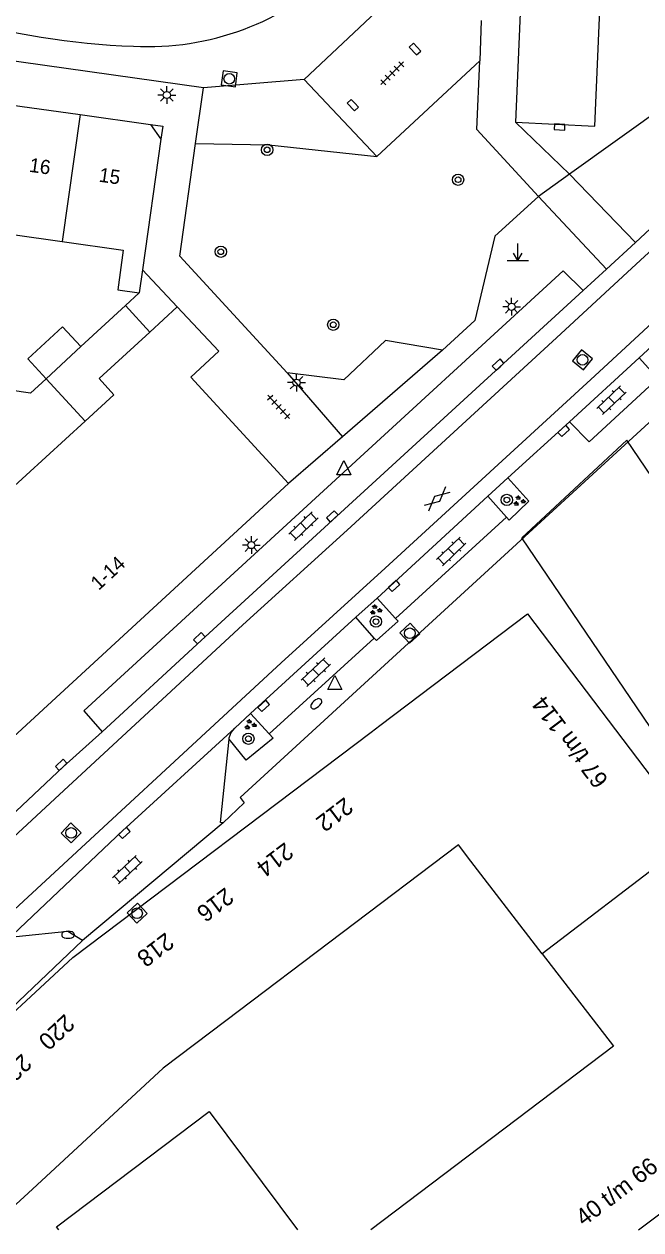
# Model space of a CAD drawing. Extents: x 132998 to 136004, y 396998 to 398512.
# Drawn here: x 134666.7 to 134710.2, y 397000 to 397085.1 of the extents above; entities that cross this region are included whole.
import ezdxf

# ---------------------------------------------------------------- set-up
doc = ezdxf.new("R2010")
doc.units = 0
for name, color, linetype in [('gg-anno-huisnummerreeks BGT', 7, 'Continuous'), ('gg-bbg-bijgebouw', 7, 'Continuous'), ('gg-bbg-gedigitaliseerde bebouwing', 7, 'Continuous'), ('gg-bbg-hoofdgebouw', 7, 'Continuous'), ('gg-bbg-luifel en loopbrug', 7, 'Continuous'), ('gg-bbg-onder overbouw', 7, 'Continuous'), ('gg-bbg-pand overbouw', 7, 'Continuous'), ('gg-bbg-tussenscheiding', 7, 'Continuous'), ('gg-knt-plantopografie kant verharding', 7, 'Continuous'), ('gg-knt-verharding', 7, 'Continuous'), ('gg-knt-verharding nz', 7, 'Continuous'), ('gt-anno-plantopografie huisnummer', 7, 'Continuous'), ('gt-bbg-plantopografie pand', 7, 'Continuous'), ('gt-bbg-plantopografie tussenscheiding', 7, 'Continuous'), ('gt-grn-groengrens', 7, 'Continuous'), ('gt-grn-vlakafsluiter', 7, 'Continuous'), ('gt-grn-weggrens', 7, 'Continuous'), ('gt-symb-boom', 7, 'Continuous'), ('gt-symb-brandkraan', 7, 'Continuous'), ('gt-symb-gesloten verharding', 7, 'Continuous'), ('gt-symb-groenvak', 7, 'Continuous'), ('gt-symb-klinker verharding', 7, 'Continuous'), ('gt-symb-kolk', 7, 'Continuous'), ('gt-symb-lichtmast', 7, 'Continuous'), ('gt-symb-markant object', 7, 'Continuous'), ('gt-symb-rioolschacht', 7, 'Continuous'), ('gt-symb-tegel verharding', 7, 'Continuous'), ('gt-symb-waterafsluiter', 7, 'Continuous')]:
    doc.layers.add(name, color=color, linetype=linetype)

# ---------------------------------------------------------------- blocks, each defined once
blk = doc.blocks.new('gt0-KOLK')
at = {"layer": 'gt-symb-kolk'}
blk.add_lwpolyline([(0, 0), (0.375, 0), (0.375, 0.4), (-0.375, 0.4), (-0.375, 0), (0, 0)], dxfattribs=at)
blk = doc.blocks.new('gt0-LMAST')
at = {"layer": 'gt-symb-lichtmast'}
for p, q in [((-0.182, 0.173), (-0.447, 0.438)), ((-0.005, 0.246), (-0.005, 0.621)), ((0.172, 0.173), (0.437, 0.438)), ((-0.255, -0.004), (-0.63, -0.004)), ((-0.182, -0.181), (-0.447, -0.446)), ((-0.005, -0.254), (-0.005, -0.629)), ((0.437, -0.446), (0.172, -0.181)), ((0.245, -0.004), (0.62, -0.004))]:
    blk.add_line(p, q, dxfattribs=at)
blk.add_circle((-0.005, -0.004), 0.25, dxfattribs=at)
blk = doc.blocks.new('gt0-RS')
at = {"layer": 'gt-symb-rioolschacht'}
blk.add_lwpolyline([(-0.5, -0.5), (0.5, -0.5), (0.5, 0.5), (-0.5, 0.5)], close=True, dxfattribs=at)
blk.add_circle((0, 0), 0.375, dxfattribs=at)
blk = doc.blocks.new('gt0-TEG1')
at = {"layer": 'gt-symb-tegel verharding'}
for p, q in [((-1.125, 0), (1.125, 0)), ((-0.9, -0.25), (-0.9, 0.25)), ((-0.45, -0.25), (-0.45, 0.25)), ((0, -0.25), (0, 0.25)), ((0.45, -0.25), (0.45, 0.25)), ((0.9, -0.25), (0.9, 0.25))]:
    blk.add_line(p, q, dxfattribs=at)
blk = doc.blocks.new('gt0-BOOM')
at = {"layer": 'gt-symb-boom'}
for radius in [0.4, 0.2]:
    blk.add_circle((0, 0), radius, dxfattribs=at)
blk = doc.blocks.new('gt0-MARKOB')
at = {"layer": 'gt-symb-markant object'}
for p, q in [((0, 0), (0, 1.2)), ((-0.75, 0), (0.75, 0)), ((0, 0), (-0.3, 0.52)), ((0, 0), (0.3, 0.52))]:
    blk.add_line(p, q, dxfattribs=at)
blk = doc.blocks.new('gt0-KL1')
at = {"layer": 'gt-symb-klinker verharding'}
for p, q in [((-1.15, 0.3), (1.15, 0.3)), ((-1, -0.3), (-1, 0.3)), ((-0.5, 0.3), (-0.5, 0.45)), ((0, -0.3), (0, 0.3)), ((0.5, 0.3), (0.5, 0.45)), ((1, -0.3), (1, 0.3)), ((-1.15, -0.3), (1.15, -0.3)), ((-0.5, -0.45), (-0.5, -0.3)), ((0.5, -0.45), (0.5, -0.3))]:
    blk.add_line(p, q, dxfattribs=at)
blk = doc.blocks.new('gt0-WAFSL')
at = {"layer": 'gt-symb-waterafsluiter'}
for p, q in [((-0.5, -0.333), (0, 0.667)), ((0, 0.667), (0.5, -0.333)), ((0.5, -0.333), (-0.5, -0.333))]:
    blk.add_line(p, q, dxfattribs=at)
blk = doc.blocks.new('gt0-GRVAK')
at = {"layer": 'gt-symb-groenvak'}
for p, q in [((-0.11, 0.189), (-0.228, 0.24)), ((-0.182, 0.153), (0.088, 0.153)), ((-0.091, 0.211), (-0.156, 0.322)), ((-0.047, 0.214), (-0.047, 0.393)), ((-0.004, 0.211), (0.061, 0.322)), ((0.015, 0.189), (0.133, 0.24)), ((0.262, -0.052), (0.197, 0.059)), ((0.305, -0.049), (0.305, 0.13)), ((0.349, -0.052), (0.414, 0.059)), ((-0.245, -0.228), (-0.363, -0.177)), ((-0.318, -0.264), (-0.047, -0.264)), ((-0.226, -0.206), (-0.291, -0.095)), ((-0.183, -0.203), (-0.183, -0.024)), ((-0.139, -0.206), (-0.074, -0.095)), ((-0.12, -0.228), (-0.002, -0.177)), ((0.243, -0.074), (0.125, -0.023)), ((0.17, -0.11), (0.441, -0.11)), ((0.368, -0.074), (0.486, -0.023))]:
    blk.add_line(p, q, dxfattribs=at)
blk = doc.blocks.new('gt0-GESVH1')
at = {"layer": 'gt-symb-gesloten verharding'}
for p, q in [((-0.992, -0.261), (0.008, 0.239)), ((0.008, -0.261), (-0.992, 0.239)), ((0.008, 0.239), (1.008, -0.261)), ((1.008, 0.239), (0.008, -0.261))]:
    blk.add_line(p, q, dxfattribs=at)
blk = doc.blocks.new('gt0-BR')
at = {"layer": 'gt-symb-brandkraan'}
for centre, radius, start, end in [((-0.244, 0), 0.206, 107.56694, 252.43307), ((0.599, -2.664), 3, 106.89205, 107.56694), ((0, -0.691), 0.938, 73.10799, 106.89205), ((-0.599, -2.664), 3, 72.43309, 73.10799), ((0.244, 0), 0.206, 287.56695, 72.43309), ((0.599, 2.664), 3, 252.43307, 253.10797), ((0, 0.691), 0.938, 253.10797, 286.89206), ((-0.599, 2.664), 3, 286.89206, 287.56695)]:
    blk.add_arc(centre, radius, start, end, dxfattribs=at)

msp = doc.modelspace()

# ---------------------------------------------------------------- linework, layer by layer
at = {"layer": 'gg-bbg-bijgebouw'}
msp.add_line((134668.27, 397060.09), (134670.72, 397062.36), dxfattribs=at)
msp.add_lwpolyline([(134670.72, 397062.36), (134669.43, 397063.75), (134666.98, 397061.49), (134668.27, 397060.09)], dxfattribs=at)
at = {"layer": 'gg-bbg-gedigitaliseerde bebouwing'}
msp.add_line((134669.404, 397069.769), (134673.71, 397069.16), dxfattribs=at)
msp.add_lwpolyline([(134664.058, 397067.71), (134665.537, 397067.504), (134665.922, 397070.261), (134669.404, 397069.769)], dxfattribs=at)
at = {"layer": 'gg-bbg-hoofdgebouw'}
for p, q in [((134665.721, 397079.437), (134670.676, 397078.734)), ((134670.676, 397078.734), (134675.63, 397078.03)), ((134676.37, 397077), (134675.06, 397067.779)), ((134675.06, 397067.779), (134674.83, 397066.16)), ((134675.577, 397063.379), (134677.52, 397065.16)), ((134685.37, 397052.69), (134665.38, 397034.27))]:
    msp.add_line(p, q, dxfattribs=at)
for points in [[(134673.71, 397069.16), (134673.32, 397066.37), (134674.83, 397066.16)], [(134677.52, 397065.16), (134680.45, 397062.04), (134678.48, 397060.21), (134685.37, 397052.69)], [(134671.015, 397057.089), (134673.05, 397058.95), (134672, 397060.1), (134675.577, 397063.379)], [(134659.73, 397045.403), (134660.59, 397046.19), (134659.91, 397046.93), (134671.015, 397057.089)]]:
    msp.add_lwpolyline(points, dxfattribs=at)
at = {"layer": 'gg-bbg-luifel en loopbrug'}
for p, q in [((134677.52, 397065.16), (134675.06, 397067.779)), ((134673.855, 397065.258), (134674.83, 397066.16)), ((134675.577, 397063.379), (134673.855, 397065.258))]:
    msp.add_line(p, q, dxfattribs=at)
at = {"layer": 'gg-bbg-onder overbouw'}
msp.add_line((134675.63, 397078.03), (134676.37, 397077), dxfattribs=at)
at = {"layer": 'gg-bbg-pand overbouw'}
msp.add_lwpolyline([(134675.63, 397078.03), (134676.495, 397077.915), (134676.37, 397077)], dxfattribs=at)
at = {"layer": 'gg-bbg-tussenscheiding'}
msp.add_line((134670.676, 397078.734), (134669.404, 397069.769), dxfattribs=at)
at = {"layer": 'gg-knt-plantopografie kant verharding'}
for points in [[(134743.758, 397000), (134745.896, 397001.66), (134735.396, 397017.153), (134709.238, 397055.759), (134701.829, 397048.867)], [(134727.45, 397000), (134732.358, 397003.81), (134727.118, 397011.543), (134701.829, 397048.867)]]:
    msp.add_lwpolyline(points, dxfattribs=at)
at = {"layer": 'gg-knt-verharding'}
for p, q in [((134701.885, 397090.225), (134701.383, 397078.21)), ((134679.36, 397080.63), (134639.13, 397086.28)), ((134691.59, 397075.78), (134698.86, 397082.543)), ((134686.46, 397081.21), (134691.59, 397075.78)), ((134678.813, 397076.689), (134679.36, 397080.63)), ((134709.837, 397069.714), (134711.938, 397071.659)), ((134707.795, 397067.824), (134709.837, 397069.714)), ((134706.159, 397066.309), (134707.795, 397067.824)), ((134670.72, 397062.36), (134673.855, 397065.258)), ((134711.551, 397062.914), (134710.096, 397061.554)), ((134705.185, 397057.048), (134710.096, 397061.554)), ((134710.096, 397061.554), (134711.409, 397060.102)), ((134705.185, 397057.048), (134700.838, 397053.084)), ((134700.838, 397053.084), (134699.422, 397051.793)), ((134699.422, 397051.793), (134691.611, 397044.608)), ((134700.736, 397050.313), (134699.422, 397051.793)), ((134692.925, 397043.152), (134700.736, 397050.313)), ((134691.611, 397044.608), (134690.122, 397043.259)), ((134691.611, 397044.608), (134692.925, 397043.152)), ((134690.122, 397043.259), (134682.694, 397036.453)), ((134691.418, 397041.779), (134690.122, 397043.259)), ((134684.01, 397035.027), (134691.418, 397041.779)), ((134682.694, 397036.453), (134681.568, 397035.422)), ((134682.694, 397036.453), (134684.01, 397035.027))]:
    msp.add_line(p, q, dxfattribs=at)
for points in [[(134700.309, 397118.936), (134692.7, 397112.77), (134691.93, 397086.35), (134686.46, 397081.21)], [(134701.383, 397078.21), (134706.976, 397077.931), (134707.497, 397089.97)], [(134702.99, 397072.95), (134698.652, 397077.691), (134698.86, 397082.543)], [(134685.26, 397060.5), (134677.71, 397068.75), (134678.813, 397076.689)], [(134702.99, 397072.95), (134699.92, 397070.15), (134698.51, 397064.2), (134696.23, 397062.11)], [(134706.159, 397066.309), (134704.748, 397067.708), (134670.919, 397036.633), (134672.212, 397035.152)], [(134672.212, 397035.152), (134679.21, 397041.62), (134706.159, 397066.309)], [(134696.23, 397062.11), (134692.2, 397062.8), (134689.27, 397060.01), (134685.26, 397060.5)], [(134668.27, 397060.09), (134667.17, 397059.07), (134665.71, 397059.28)], [(134711.409, 397060.102), (134706.572, 397055.63), (134705.185, 397057.048)], [(134700.838, 397053.084), (134702.331, 397051.447), (134700.926, 397050.113), (134700.736, 397050.313)], [(134692.925, 397043.152), (134693.09, 397042.969), (134691.577, 397041.603), (134691.418, 397041.779)], [(134656.114, 397020.053), (134656.611, 397020.561), (134669.464, 397032.69), (134672.212, 397035.152)], [(134681.568, 397035.422), (134673.66, 397028.177), (134665.503, 397020.419)], [(134681.181, 397034.646), (134681.19, 397034.736), (134681.322, 397035.108), (134681.568, 397035.422)], [(134684.01, 397035.027), (134684.273, 397034.704), (134682.387, 397033.165), (134681.181, 397034.646)], [(134680.76, 397028.74), (134680.564, 397028.766), (134681.181, 397034.646)], [(134670.829, 397020.422), (134669.798, 397021.07), (134666.164, 397020.683)]]:
    msp.add_lwpolyline(points, dxfattribs=at)
at = {"layer": 'gg-knt-verharding nz'}
for points in [[(134636.672, 397000), (134639.775, 397002.977), (134663.025, 397025.026), (134668.871, 397030.422), (134682.149, 397042.724), (134689.496, 397049.402), (134704.273, 397062.973), (134710.202, 397068.449), (134712.746, 397070.778)], [(134642.161, 397000), (134642.471, 397000.297), (134665.722, 397022.346), (134684.846, 397040.044), (134692.192, 397046.723), (134706.97, 397060.293), (134712.898, 397065.77), (134715.312, 397067.982)]]:
    msp.add_lwpolyline(points, dxfattribs=at)
at = {"layer": 'gt-bbg-plantopografie pand'}
for p, q in [((134670.145, 397019.219), (134691.2, 397035.142)), ((134710.058, 397000), (134724.765, 397011.138))]:
    msp.add_line(p, q, dxfattribs=at)
for points in [[(134691.2, 397035.142), (134691.811, 397035.605), (134702.234, 397043.498), (134714.133, 397027.798), (134712.873, 397026.842)], [(134697.348, 397027.176), (134680.945, 397014.754), (134676.527, 397011.408)], [(134703.259, 397019.494), (134698.222, 397026.021), (134697.348, 397027.176)], [(134703.259, 397019.494), (134708.297, 397012.966), (134691.184, 397000)], [(134659.849, 397000), (134655.023, 397005.209), (134670.145, 397019.219)], [(134664.156, 397000), (134666.996, 397002.585), (134676.527, 397011.408)], [(134669.164, 397000), (134669.006, 397000.208), (134679.768, 397008.358), (134685.992, 397000)]]:
    msp.add_lwpolyline(points, dxfattribs=at)
at = {"layer": 'gt-bbg-plantopografie tussenscheiding'}
msp.add_line((134712.873, 397026.842), (134703.259, 397019.494), dxfattribs=at)
at = {"layer": 'gt-grn-groengrens'}
msp.add_line((134686.46, 397081.21), (134679.36, 397080.63), dxfattribs=at)
msp.add_lwpolyline([(134678.813, 397076.689), (134683.986, 397076.6), (134691.59, 397075.78)], dxfattribs=at)
for centre, radius, start, end in [((134675.382, 397103.086), 19.552, 267.21308, 313.51604), ((134676.507, 397137.526), 54.007, 253.91645, 267.79688)]:
    msp.add_arc(centre, radius, start, end, dxfattribs=at)
at = {"layer": 'gt-grn-vlakafsluiter'}
for p in [(134680.76, 397028.74), (134649.362, 397000)]:
    msp.add_line(p, (134670.829, 397020.422), dxfattribs=at)
msp.add_lwpolyline([(134720.97, 397066.309), (134681.96, 397030.53), (134682.23, 397030.15), (134680.76, 397028.74)], dxfattribs=at)
at = {"layer": 'gt-grn-weggrens'}
for p, q in [((134698.952, 397085.378), (134698.86, 397082.543)), ((134716.314, 397082.529), (134705.196, 397074.527)), ((134701.383, 397078.21), (134705.196, 397074.527)), ((134705.196, 397074.527), (134702.99, 397072.95)), ((134705.196, 397074.527), (134709.837, 397069.714)), ((134702.99, 397072.95), (134707.795, 397067.824)), ((134696.23, 397062.11), (134689.173, 397055.989)), ((134685.26, 397060.5), (134689.173, 397055.989)), ((134671.015, 397057.089), (134668.27, 397060.09)), ((134689.173, 397055.989), (134685.37, 397052.69))]:
    msp.add_line(p, q, dxfattribs=at)

# ---------------------------------------------------------------- block references
at = {"layer": 'gt-symb-boom'}
for p in [(134683.858, 397076.25), (134697.328, 397074.14), (134680.59, 397069.055), (134688.523, 397063.902), (134700.768, 397051.532), (134691.535, 397042.941), (134682.537, 397034.673)]:
    msp.add_blockref('gt0-BOOM', p, dxfattribs=at)
at = {"layer": 'gt-symb-brandkraan', "rotation": 40.86240641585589}
msp.add_blockref('gt0-BR', (134687.323, 397037.141), dxfattribs=at)
at = {"layer": 'gt-symb-brandkraan'}
msp.add_blockref('gt0-BR', (134669.814, 397020.836), dxfattribs=at)
at = {"layer": 'gt-symb-gesloten verharding', "rotation": 41.22904927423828}
msp.add_blockref('gt0-GESVH1', (134695.838, 397051.609), dxfattribs=at)
at = {"layer": 'gt-symb-groenvak'}
for p in [(134701.627, 397051.461), (134691.505, 397043.769), (134682.656, 397035.671)]:
    msp.add_blockref('gt0-GRVAK', p, dxfattribs=at)
at = {"layer": 'gt-symb-klinker verharding'}
for p, rotation in [((134708.15, 397058.572), 43.54158234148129), ((134686.418, 397049.689), 43.58107409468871), ((134696.846, 397047.897), 43.54158234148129), ((134687.293, 397039.373), 43.54158234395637), ((134673.999, 397025.432), 43.541582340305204)]:
    msp.add_blockref('gt0-KL1', p, dxfattribs=dict(at, rotation=rotation))
at = {"layer": 'gt-symb-kolk'}
for p, rotation in [((134694.435, 397083.5), 132.9328967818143), ((134690.053, 397079.538), 132.93289678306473), ((134704.494, 397078.055), 177.15008778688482), ((134700.29, 397060.938), 42.4857946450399), ((134704.651, 397056.55), -136.9861065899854), ((134688.589, 397050.221), 42.5280440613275), ((134692.683, 397045.614), -137.4719559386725), ((134679.21, 397041.62), 42.77092864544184), ((134683.482, 397037.142), -137.31004222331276), ((134669.464, 397032.69), 43.337956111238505), ((134673.66, 397028.177), -137.4719559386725)]:
    msp.add_blockref('gt0-KOLK', p, dxfattribs=dict(at, rotation=rotation))
at = {"layer": 'gt-symb-lichtmast'}
for p in [(134676.787, 397080.12), (134701.11, 397065.171), (134685.936, 397059.817), (134682.749, 397048.348)]:
    msp.add_blockref('gt0-LMAST', p, dxfattribs=at)
at = {"layer": 'gt-symb-markant object'}
msp.add_blockref('gt0-MARKOB', (134701.546, 397068.433), dxfattribs=at)
at = {"layer": 'gt-symb-rioolschacht'}
for p, rotation in [((134681.19, 397081.266), -7.992313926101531), ((134706.103, 397061.423), 50.678359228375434), ((134693.923, 397042.119), 42.5280440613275), ((134670.029, 397028.023), 45.688326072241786), ((134674.682, 397022.35), 43.09489797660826)]:
    msp.add_blockref('gt0-RS', p, dxfattribs=dict(at, rotation=rotation))
at = {"layer": 'gt-symb-tegel verharding'}
for p, rotation in [((134692.683, 397081.655), 45), ((134684.672, 397058.101), -47.55289814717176)]:
    msp.add_blockref('gt0-TEG1', p, dxfattribs=dict(at, rotation=rotation))
at = {"layer": 'gt-symb-waterafsluiter'}
for p in [(134689.267, 397053.644), (134688.629, 397038.481)]:
    msp.add_blockref('gt0-WAFSL', p, dxfattribs=at)

# ---------------------------------------------------------------- texts
at = {"layer": 'gg-anno-huisnummerreeks BGT'}
for s, rotation, p in [('16', 352, (134667.032, 397074.705)), ('15', 351.9, (134671.948, 397074.008)), ('1-14', 42.7, (134671.976, 397045.105))]:
    msp.add_text(s, height=1, rotation=rotation, dxfattribs=at).set_placement(p)
at = {"layer": 'gt-anno-plantopografie huisnummer'}
for s, rotation, p in [('67 t/m 114', 127.15234, (134707.985, 397031.77)), ('212', 217.10069, (134689.334, 397030.597)), ('214', 217.10069, (134685.123, 397027.412)), ('216', 217.10069, (134680.912, 397024.227)), ('218', 217.10069, (134676.701, 397021.043)), ('220', 222.81385, (134669.588, 397015.296)), ('222', 222.81385, (134666.564, 397012.494)), ('40 t/m 66', 37.1346, (134706.2, 397000.214))]:
    msp.add_text(s, height=1.2, rotation=rotation, dxfattribs=at).set_placement(p)

doc.saveas('drawing.dxf')
